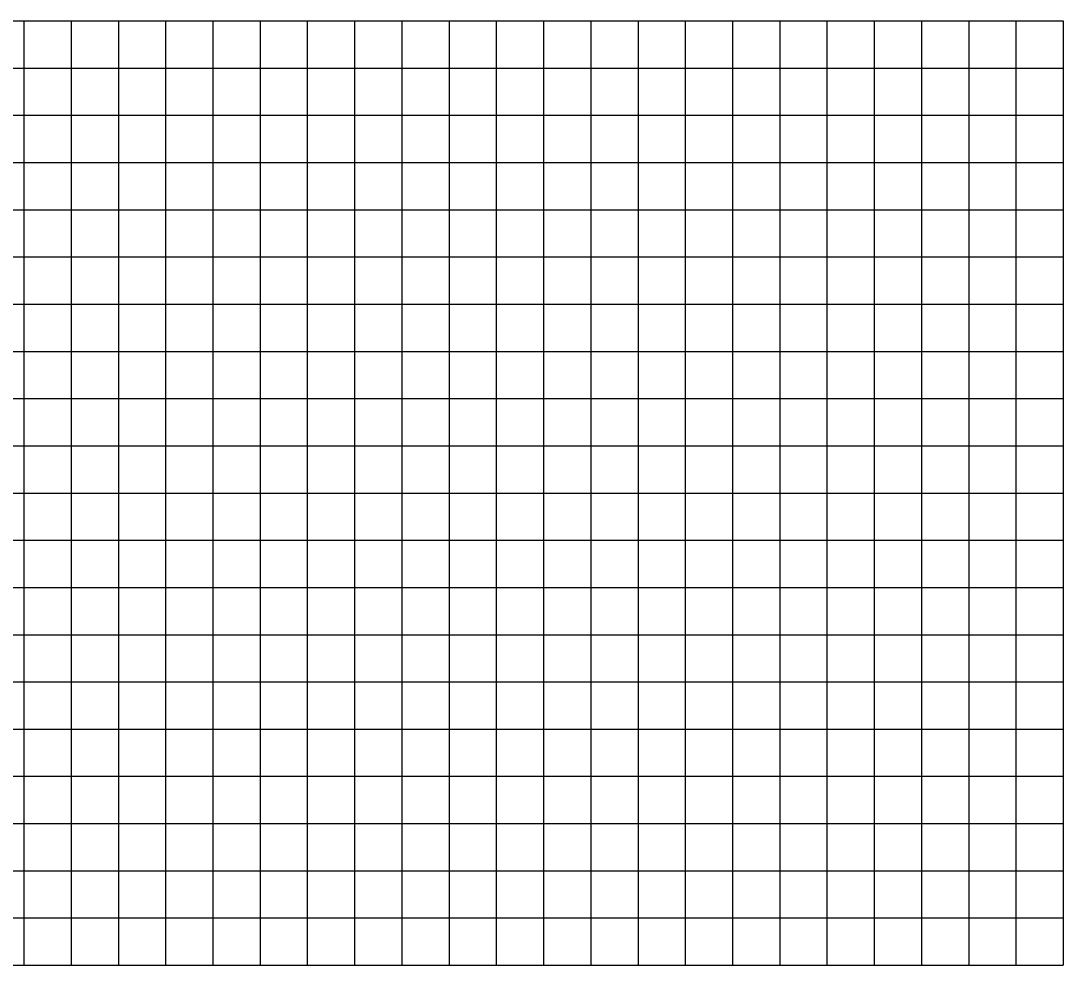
# Model space of a CAD drawing. Extents: x -90830 to 2015517, y -20856 to 836331.
# Drawn here: x 6846 to 7949, y 8862 to 9862 of the extents above; entities that cross this region are included whole.
import ezdxf

# ---------------------------------------------------------------- set-up
doc = ezdxf.new("R2010")
doc.units = 0
doc.layers.add('Level 1', color=7, linetype='Continuous')

msp = doc.modelspace()

# ---------------------------------------------------------------- linework, layer by layer
at = {"layer": 'Level 1'}
for p, q in [((6349, 9861.6), (7949, 9861.6)), ((6849, 9861.6), (6849, 9361.6)), ((6899, 9861.6), (6899, 9361.6)), ((6949, 9861.6), (6949, 9361.6)), ((6999, 9861.6), (6999, 9361.6)), ((7049, 9861.6), (7049, 9361.6)), ((7099, 9861.6), (7099, 9361.6)), ((7149, 9861.6), (7149, 9361.6)), ((7199, 9861.6), (7199, 9361.6)), ((7249, 9861.6), (7249, 9361.6)), ((7299, 9861.6), (7299, 9361.6)), ((7349, 9861.6), (7349, 9361.6)), ((7399, 9861.6), (7399, 9361.6)), ((7449, 9861.6), (7449, 9361.6)), ((7499, 9861.6), (7499, 9361.6)), ((7549, 9861.6), (7549, 9361.6)), ((7599, 9861.6), (7599, 9361.6)), ((7649, 9861.6), (7649, 9361.6)), ((7699, 9861.6), (7699, 9361.6)), ((7749, 9861.6), (7749, 9361.6)), ((7799, 9861.6), (7799, 9361.6)), ((7849, 9861.6), (7849, 9361.6)), ((7899, 9861.6), (7899, 9361.6)), ((7949, 9861.6), (7949, 9361.6)), ((7949, 9861.6), (7949, 9361.6)), ((6349, 9811.6), (7949, 9811.6)), ((6349, 9761.6), (7949, 9761.6)), ((6349, 9711.6), (7949, 9711.6)), ((6349, 9661.6), (7949, 9661.6)), ((6349, 9611.6), (7949, 9611.6)), ((6349, 9561.6), (7949, 9561.6)), ((6349, 9511.6), (7949, 9511.6)), ((6349, 9461.6), (7949, 9461.6)), ((6349, 9411.6), (7949, 9411.6)), ((6349, 9361.6), (7949, 9361.6)), ((6349, 9361.6), (7949, 9361.6)), ((6849, 9361.6), (6849, 8861.6)), ((6899, 9361.6), (6899, 8861.6)), ((6949, 9361.6), (6949, 8861.6)), ((6999, 9361.6), (6999, 8861.6)), ((7049, 9361.6), (7049, 8861.6)), ((7099, 9361.6), (7099, 8861.6)), ((7149, 9361.6), (7149, 8861.6)), ((7199, 9361.6), (7199, 8861.6)), ((7249, 9361.6), (7249, 8861.6)), ((7299, 9361.6), (7299, 8861.6)), ((7349, 9361.6), (7349, 8861.6)), ((7399, 9361.6), (7399, 8861.6)), ((7449, 9361.6), (7449, 8861.6)), ((7499, 9361.6), (7499, 8861.6)), ((7549, 9361.6), (7549, 8861.6)), ((7599, 9361.6), (7599, 8861.6)), ((7649, 9361.6), (7649, 8861.6)), ((7699, 9361.6), (7699, 8861.6)), ((7749, 9361.6), (7749, 8861.6)), ((7799, 9361.6), (7799, 8861.6)), ((7849, 9361.6), (7849, 8861.6)), ((7899, 9361.6), (7899, 8861.6)), ((7949, 9361.6), (7949, 8861.6)), ((7949, 9361.6), (7949, 8861.6)), ((6349, 9311.6), (7949, 9311.6)), ((6349, 9261.6), (7949, 9261.6)), ((6349, 9211.6), (7949, 9211.6)), ((6349, 9161.6), (7949, 9161.6)), ((6349, 9111.6), (7949, 9111.6)), ((6349, 9061.6), (7949, 9061.6)), ((6349, 9011.6), (7949, 9011.6)), ((6349, 8961.6), (7949, 8961.6)), ((6349, 8911.6), (7949, 8911.6)), ((6349, 8861.6), (7949, 8861.6))]:
    msp.add_line(p, q, dxfattribs=at)

doc.saveas('drawing.dxf')
